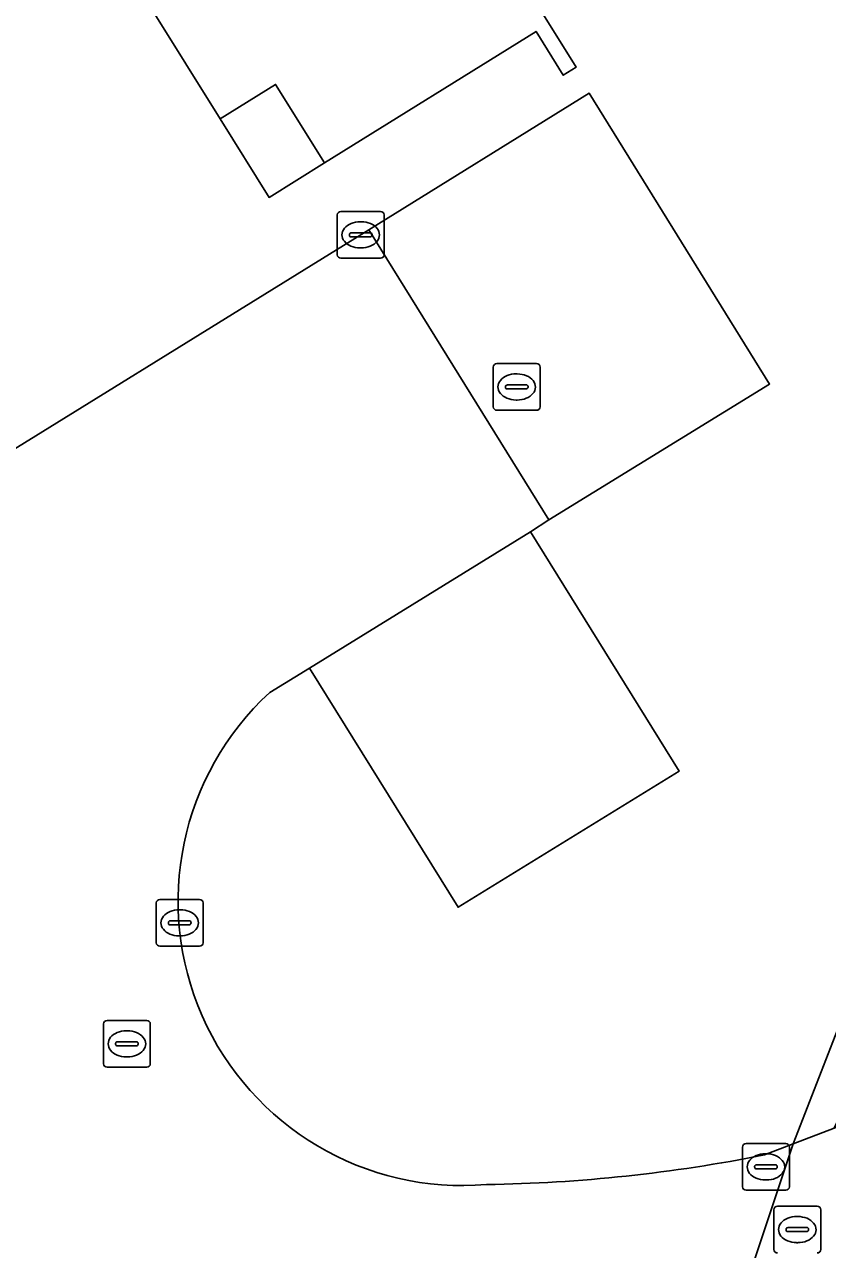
# Model space of a CAD drawing. Extents: x 158455 to 159797, y 387218 to 388672.
# Drawn here: x 158825.25 to 158842.43, y 387521.11 to 387547.34 of the extents above; entities that cross this region are included whole.
import ezdxf

# ---------------------------------------------------------------- set-up
doc = ezdxf.new("R2010")
doc.units = 0
for name, color, linetype in [('IMGEO_Erf', 7, 'Continuous'), ('IMGEO_Groenvoorziening', 7, 'Continuous'), ('IMGEO_Kolk', 7, 'Continuous'), ('IMGEO_Pand', 7, 'Continuous'), ('IMGEO_Pand_overbouw', 7, 'Continuous'), ('IMGEO_Parkeervlak_open', 7, 'Continuous'), ('IMGEO_Rijbaan_lokaal_open', 7, 'Continuous'), ('IMGEO_Rioolput', 7, 'Continuous')]:
    doc.layers.add(name, color=color, linetype=linetype)

msp = doc.modelspace()

# ---------------------------------------------------------------- linework, layer by layer
at = {"layer": 'IMGEO_Erf'}
for points in [[(158834.407, 387550.672), (158837.053, 387546.429), (158836.775, 387546.252), (158836.191, 387547.191), (158831.665, 387544.375), (158830.62, 387546.055), (158829.433, 387545.316), (158825.76, 387551.215)], [(158822.717, 387536.818), (158832.613, 387542.945), (158837.329, 387545.869), (158841.188, 387539.641), (158836.466, 387536.734), (158836.072, 387536.48), (158839.257, 387531.357), (158834.523, 387528.442), (158831.346, 387533.56), (158830.492, 387533.042)], [(158841.081, 387523.14), (158841.696, 387523.375), (158843.24, 387527.358)]]:
    msp.add_lwpolyline(points, dxfattribs=at)
for centre, radius, start, end in [((158834.617, 387528.568), 6.085, 132.6748, 274.8672), ((158834.603, 387555.644), 33.144, 270.9163, 281.2712)]:
    msp.add_arc(centre, radius, start, end, dxfattribs=at)
at = {"layer": 'IMGEO_Groenvoorziening'}
msp.add_lwpolyline([(158843.24, 387527.358), (158841.696, 387523.375), (158842.572, 387523.71), (158843.663, 387525.928), (158844.693, 387527.995), (158847.302, 387530.102), (158846.818, 387530.86)], dxfattribs=at)
at = {"layer": 'IMGEO_Kolk'}
for p, q in [((158832.014, 387543.336), (158832.866, 387543.336)), ((158831.939, 387542.41), (158831.939, 387543.262)), ((158832.427, 387543.116), (158832.452, 387543.116)), ((158832.94, 387543.262), (158832.94, 387542.41)), ((158832.198, 387542.83), (158832.198, 387542.842)), ((158832.636, 387542.793), (158832.238, 387542.793)), ((158832.241, 387542.879), (158832.639, 387542.879)), ((158832.682, 387542.842), (158832.682, 387542.83)), ((158832.45, 387542.556), (158832.425, 387542.556)), ((158832.866, 387542.336), (158832.014, 387542.336)), ((158828.141, 387528.608), (158828.993, 387528.608)), ((158828.066, 387527.682), (158828.066, 387528.534)), ((158828.554, 387528.388), (158828.579, 387528.388)), ((158829.067, 387528.534), (158829.067, 387527.682)), ((158828.325, 387528.102), (158828.325, 387528.114)), ((158828.368, 387528.151), (158828.766, 387528.151)), ((158828.809, 387528.114), (158828.809, 387528.102)), ((158828.763, 387528.065), (158828.365, 387528.065)), ((158828.577, 387527.828), (158828.552, 387527.828)), ((158828.993, 387527.608), (158828.141, 387527.608)), ((158840.685, 387523.383), (158841.537, 387523.383)), ((158840.61, 387522.457), (158840.61, 387523.309)), ((158841.098, 387523.163), (158841.123, 387523.163)), ((158841.611, 387523.309), (158841.611, 387522.457)), ((158840.869, 387522.877), (158840.869, 387522.889)), ((158841.307, 387522.84), (158840.909, 387522.84)), ((158840.912, 387522.926), (158841.31, 387522.926)), ((158841.353, 387522.889), (158841.353, 387522.877)), ((158841.121, 387522.603), (158841.096, 387522.603)), ((158841.537, 387522.383), (158840.685, 387522.383))]:
    msp.add_line(p, q, dxfattribs=at)
for points in [[(158832.014, 387543.336), (158832.866, 387543.336)], [(158831.939, 387542.41), (158831.939, 387543.262)], [(158832.94, 387543.262), (158832.94, 387542.41)], [(158832.866, 387542.336), (158832.014, 387542.336)], [(158828.141, 387528.608), (158828.993, 387528.608)], [(158828.066, 387527.682), (158828.066, 387528.534)], [(158829.067, 387528.534), (158829.067, 387527.682)], [(158828.993, 387527.608), (158828.141, 387527.608)], [(158840.685, 387523.383), (158841.537, 387523.383)], [(158840.61, 387522.457), (158840.61, 387523.309)], [(158841.611, 387523.309), (158841.611, 387522.457)], [(158841.537, 387522.383), (158840.685, 387522.383)]]:
    msp.add_lwpolyline(points, dxfattribs=at)
for centre, radius, start, end in [((158832.016, 387543.26), 0.0765, 91.552, 178.448), ((158832.016, 387543.26), 0.0765, 91.552, 178.448), ((158832.864, 387543.26), 0.0765, 1.552, 88.448), ((158832.864, 387543.26), 0.0765, 1.552, 88.448), ((158832.238, 387542.839), 0.0403, 85.8775, 175.7526), ((158832.235, 387542.829), 0.0366, 178.938, 274.7102), ((158832.639, 387542.836), 0.043, 264.8664, 352.4533), ((158832.643, 387542.841), 0.0386, 1.7309, 96.639), ((158832.016, 387542.412), 0.0765, 181.552, 268.448), ((158832.016, 387542.412), 0.0765, 181.552, 268.448), ((158832.864, 387542.412), 0.0765, 271.552, 358.448), ((158832.864, 387542.412), 0.0765, 271.552, 358.448), ((158828.143, 387528.532), 0.0765, 91.552, 178.448), ((158828.143, 387528.532), 0.0765, 91.552, 178.448), ((158828.991, 387528.532), 0.0765, 1.552, 88.448), ((158828.991, 387528.532), 0.0765, 1.552, 88.448), ((158828.365, 387528.111), 0.0403, 85.8775, 175.7526), ((158828.362, 387528.101), 0.0366, 178.938, 274.7102), ((158828.766, 387528.108), 0.043, 264.8664, 352.4533), ((158828.77, 387528.113), 0.0386, 1.7309, 96.639), ((158828.143, 387527.684), 0.0765, 181.552, 268.448), ((158828.143, 387527.684), 0.0765, 181.552, 268.448), ((158828.991, 387527.684), 0.0765, 271.552, 358.448), ((158828.991, 387527.684), 0.0765, 271.552, 358.448), ((158840.687, 387523.307), 0.0765, 91.552, 178.448), ((158840.687, 387523.307), 0.0765, 91.552, 178.448), ((158841.535, 387523.307), 0.0765, 1.552, 88.448), ((158841.535, 387523.307), 0.0765, 1.552, 88.448), ((158840.909, 387522.886), 0.0403, 85.8775, 175.7526), ((158840.906, 387522.876), 0.0366, 178.938, 274.7102), ((158841.31, 387522.883), 0.043, 264.8664, 352.4533), ((158841.314, 387522.888), 0.0386, 1.7309, 96.639), ((158840.687, 387522.459), 0.0765, 181.552, 268.448), ((158840.687, 387522.459), 0.0765, 181.552, 268.448), ((158841.535, 387522.459), 0.0765, 271.552, 358.448), ((158841.535, 387522.459), 0.0765, 271.552, 358.448)]:
    msp.add_arc(centre, radius, start, end, dxfattribs=at)
for centre, major_axis, ratio, start_param, end_param in [((158832.426, 387542.836), (-0.387, 0.002), 0.722429, 4.712389, 7.853982), ((158832.451, 387542.836), (-0.39, 0.002), 0.717154, 1.570796, 4.712389), ((158828.553, 387528.108), (-0.387, 0.002), 0.722429, 4.712389, 7.853982), ((158828.578, 387528.108), (-0.39, 0.002), 0.717154, 1.570796, 4.712389), ((158841.097, 387522.883), (-0.387, 0.002), 0.722429, 4.712389, 7.853982), ((158841.122, 387522.883), (-0.39, 0.002), 0.717154, 1.570796, 4.712389)]:
    msp.add_ellipse(centre, major_axis=major_axis, ratio=ratio, start_param=start_param, end_param=end_param, dxfattribs=at)
at = {"layer": 'IMGEO_Pand'}
msp.add_lwpolyline([(158806.877, 387571.319), (158821.08, 387548.325), (158825.76, 387551.215), (158829.433, 387545.316), (158830.62, 387546.055), (158831.665, 387544.375), (158836.191, 387547.191), (158836.775, 387546.252), (158837.053, 387546.429), (158834.407, 387550.672), (158831.558, 387555.241), (158830.786, 387554.76), (158816.642, 387577.415)], close=True, dxfattribs=at)
at = {"layer": 'IMGEO_Pand_overbouw'}
msp.add_lwpolyline([(158830.62, 387546.055), (158829.433, 387545.316), (158830.479, 387543.637), (158831.665, 387544.375)], close=True, dxfattribs=at)
at = {"layer": 'IMGEO_Parkeervlak_open'}
for points in [[(158832.613, 387542.945), (158836.466, 387536.734), (158841.188, 387539.641), (158837.329, 387545.869)], [(158836.072, 387536.48), (158831.346, 387533.56), (158834.523, 387528.442), (158839.257, 387531.357)]]:
    msp.add_lwpolyline(points, close=True, dxfattribs=at)
at = {"layer": 'IMGEO_Rijbaan_lokaal_open'}
for points in [[(158830.492, 387533.042), (158831.346, 387533.56), (158836.072, 387536.48), (158836.466, 387536.734), (158832.613, 387542.945), (158822.717, 387536.818)], [(158844.092, 387524.606), (158843.252, 387524.08), (158842.572, 387523.71), (158841.696, 387523.375), (158840.714, 387520.445), (158840.506, 387518.708), (158840.483, 387515.393)], [(158836.029, 387514.802), (158840.483, 387515.393), (158840.506, 387518.708), (158840.714, 387520.445), (158841.696, 387523.375), (158841.081, 387523.14)]]:
    msp.add_lwpolyline(points, dxfattribs=at)
for centre, radius, start, end in [((158834.617, 387528.568), 6.085, 132.6748, 274.8672), ((158834.603, 387555.644), 33.144, 270.9163, 281.2712)]:
    msp.add_arc(centre, radius, start, end, dxfattribs=at)
at = {"layer": 'IMGEO_Rioolput'}
for p, q in [((158835.277, 387539.154), (158835.277, 387540.006)), ((158835.352, 387540.08), (158836.204, 387540.08)), ((158836.278, 387540.006), (158836.278, 387539.154)), ((158835.579, 387539.623), (158835.977, 387539.623)), ((158835.765, 387539.86), (158835.79, 387539.86)), ((158835.536, 387539.574), (158835.536, 387539.586)), ((158835.974, 387539.537), (158835.576, 387539.537)), ((158836.02, 387539.586), (158836.02, 387539.574)), ((158835.788, 387539.3), (158835.763, 387539.3)), ((158836.204, 387539.08), (158835.352, 387539.08)), ((158827.012, 387526.017), (158827.864, 387526.017)), ((158826.937, 387525.091), (158826.937, 387525.943)), ((158827.425, 387525.797), (158827.45, 387525.797)), ((158827.938, 387525.943), (158827.938, 387525.091)), ((158827.196, 387525.511), (158827.196, 387525.523)), ((158827.634, 387525.474), (158827.236, 387525.474)), ((158827.239, 387525.56), (158827.637, 387525.56)), ((158827.68, 387525.523), (158827.68, 387525.511)), ((158827.448, 387525.237), (158827.423, 387525.237)), ((158827.864, 387525.017), (158827.012, 387525.017)), ((158841.356, 387522.041), (158842.208, 387522.041)), ((158841.281, 387521.115), (158841.281, 387521.967)), ((158841.769, 387521.821), (158841.794, 387521.821)), ((158842.282, 387521.967), (158842.282, 387521.115)), ((158841.54, 387521.535), (158841.54, 387521.547)), ((158841.583, 387521.584), (158841.981, 387521.584)), ((158842.024, 387521.547), (158842.024, 387521.535)), ((158841.978, 387521.498), (158841.58, 387521.498)), ((158841.792, 387521.261), (158841.767, 387521.261))]:
    msp.add_line(p, q, dxfattribs=at)
for points in [[(158835.277, 387539.154), (158835.277, 387540.006)], [(158835.352, 387540.08), (158836.204, 387540.08)], [(158836.278, 387540.006), (158836.278, 387539.154)], [(158836.204, 387539.08), (158835.352, 387539.08)], [(158827.012, 387526.017), (158827.864, 387526.017)], [(158826.937, 387525.091), (158826.937, 387525.943)], [(158827.938, 387525.943), (158827.938, 387525.091)], [(158827.864, 387525.017), (158827.012, 387525.017)], [(158841.356, 387522.041), (158842.208, 387522.041)], [(158841.281, 387521.115), (158841.281, 387521.967)], [(158842.282, 387521.967), (158842.282, 387521.115)]]:
    msp.add_lwpolyline(points, dxfattribs=at)
for centre, radius, start, end in [((158835.354, 387540.004), 0.0765, 91.552, 178.448), ((158835.354, 387540.004), 0.0765, 91.552, 178.448), ((158836.202, 387540.004), 0.0765, 1.552, 88.448), ((158836.202, 387540.004), 0.0765, 1.552, 88.448), ((158835.576, 387539.583), 0.0403, 85.8775, 175.7526), ((158835.981, 387539.585), 0.0386, 1.7309, 96.639), ((158835.573, 387539.573), 0.0366, 178.938, 274.7102), ((158835.977, 387539.58), 0.043, 264.8664, 352.4533), ((158835.354, 387539.156), 0.0765, 181.552, 268.448), ((158835.354, 387539.156), 0.0765, 181.552, 268.448), ((158836.202, 387539.156), 0.0765, 271.552, 358.448), ((158836.202, 387539.156), 0.0765, 271.552, 358.448), ((158827.014, 387525.941), 0.0765, 91.552, 178.448), ((158827.014, 387525.941), 0.0765, 91.552, 178.448), ((158827.862, 387525.941), 0.0765, 1.552, 88.448), ((158827.862, 387525.941), 0.0765, 1.552, 88.448), ((158827.236, 387525.52), 0.0403, 85.8775, 175.7526), ((158827.233, 387525.51), 0.0366, 178.938, 274.7102), ((158827.637, 387525.517), 0.043, 264.8664, 352.4533), ((158827.641, 387525.522), 0.0386, 1.7309, 96.639), ((158827.014, 387525.093), 0.0765, 181.552, 268.448), ((158827.014, 387525.093), 0.0765, 181.552, 268.448), ((158827.862, 387525.093), 0.0765, 271.552, 358.448), ((158827.862, 387525.093), 0.0765, 271.552, 358.448), ((158841.358, 387521.965), 0.0765, 91.552, 178.448), ((158841.358, 387521.965), 0.0765, 91.552, 178.448), ((158842.206, 387521.965), 0.0765, 1.552, 88.448), ((158842.206, 387521.965), 0.0765, 1.552, 88.448), ((158841.58, 387521.544), 0.0403, 85.8775, 175.7526), ((158841.577, 387521.534), 0.0366, 178.938, 274.7102), ((158841.981, 387521.541), 0.043, 264.8664, 352.4533), ((158841.985, 387521.546), 0.0386, 1.7309, 96.639), ((158841.358, 387521.117), 0.0765, 181.552, 268.448), ((158841.358, 387521.117), 0.0765, 181.552, 268.448), ((158842.206, 387521.117), 0.0765, 271.552, 358.448), ((158842.206, 387521.117), 0.0765, 271.552, 358.448)]:
    msp.add_arc(centre, radius, start, end, dxfattribs=at)
for centre, major_axis, ratio, start_param, end_param in [((158835.764, 387539.58), (-0.387, 0.002), 0.722429, 4.712389, 7.853982), ((158835.789, 387539.58), (-0.39, 0.002), 0.717154, 1.570796, 4.712389), ((158827.424, 387525.517), (-0.387, 0.002), 0.722429, 4.712389, 7.853982), ((158827.449, 387525.517), (-0.39, 0.002), 0.717154, 1.570796, 4.712389), ((158841.768, 387521.541), (-0.387, 0.002), 0.722429, 4.712389, 7.853982), ((158841.793, 387521.541), (-0.39, 0.002), 0.717154, 1.570796, 4.712389)]:
    msp.add_ellipse(centre, major_axis=major_axis, ratio=ratio, start_param=start_param, end_param=end_param, dxfattribs=at)

doc.saveas('drawing.dxf')
